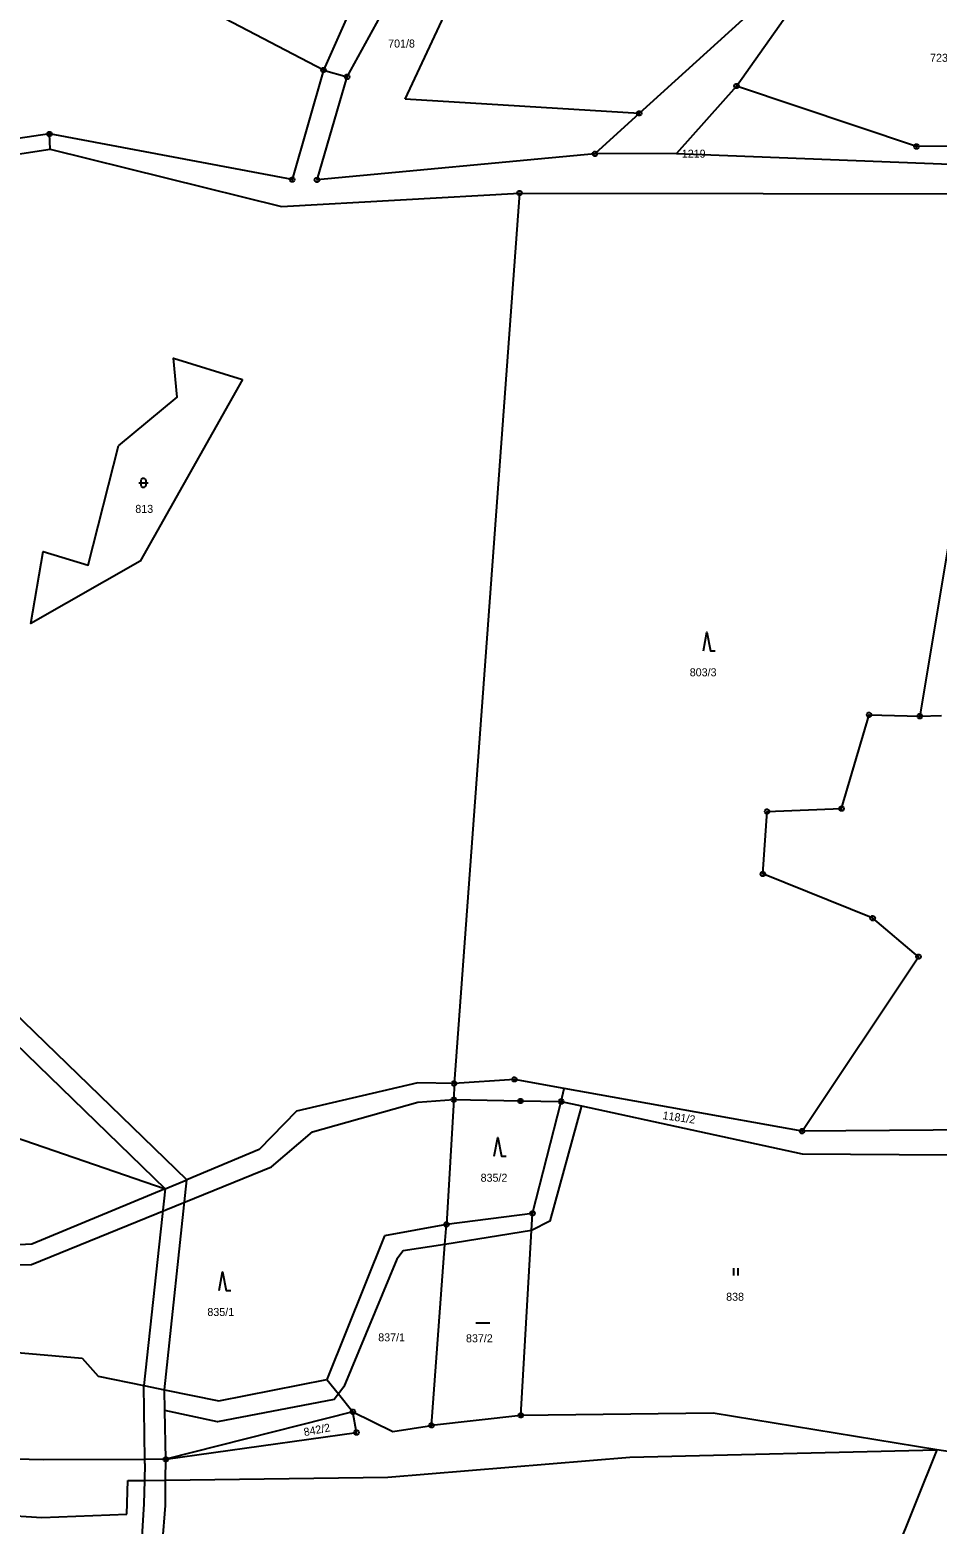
# Model space of a CAD drawing. Extents: x -694465 to -690527, y -983694 to -978978.
# Drawn here: x -691269.3 to -691076.6, y -980862.3 to -980544.9 of the extents above; entities that cross this region are included whole.
import ezdxf

# ---------------------------------------------------------------- set-up
doc = ezdxf.new("R2010")
doc.units = 0
for name, color, linetype in [('Vrstva 1', 7, 'Continuous'), ('Vrstva 18', 7, 'Continuous'), ('Vrstva 24', 7, 'Continuous'), ('Vrstva 25', 7, 'Continuous')]:
    doc.layers.add(name, color=color, linetype=linetype)

msp = doc.modelspace()

# ---------------------------------------------------------------- linework, layer by layer
at = {"layer": 'Vrstva 1'}
for points in [[(-691190.56, -980516.57), (-691206.94, -980553.45)], [(-691201.93, -980554.88), (-691180.873, -980516.548)], [(-691189.59, -980559.61), (-691170.346, -980518.4)], [(-691119.19, -980556.84), (-691107.23, -980539.94), (-691105.448, -980530.81)], [(-691206.94, -980553.45), (-691229.5, -980541.69)], [(-691115.64, -980540.73), (-691139.86, -980562.64)], [(-691206.94, -980553.45), (-691213.61, -980576.71)], [(-691208.33, -980576.78), (-691201.93, -980554.88)], [(-691206.94, -980553.45), (-691201.93, -980554.88)], [(-691119.19, -980556.84), (-691131.95, -980571.179)], [(-691060.23, -980569.44), (-691080.95, -980569.68), (-691119.19, -980556.84)], [(-691139.86, -980562.64), (-691189.59, -980559.61)], [(-691139.86, -980562.64), (-691149.27, -980571.23)], [(-691265.16, -980567.02), (-691407.58, -980588.18)], [(-691213.61, -980576.71), (-691265.16, -980567.02)], [(-691265.05, -980570.22), (-691265.16, -980567.02)], [(-691406.84, -980591.95), (-691265.05, -980570.22)], [(-691265.05, -980570.22), (-691215.85, -980582.44)], [(-691149.27, -980571.23), (-691208.33, -980576.78)], [(-691131.95, -980571.179), (-691149.27, -980571.23)], [(-691131.95, -980571.179), (-691046.53, -980574.47)], [(-691215.85, -980582.44), (-691165.32, -980579.56)], [(-691165.32, -980579.56), (-691179.2, -980768.69)], [(-691165.32, -980579.56), (-691061.71, -980579.73)], [(-691061.71, -980579.73), (-691080.22, -980690.68)], [(-691250.52, -980633.29), (-691238.05, -980622.91), (-691238.81, -980614.66), (-691224.15, -980619.19)], [(-691224.15, -980619.19), (-691245.92, -980657.75), (-691269.16, -980671.02), (-691266.53, -980655.7), (-691256.97, -980658.64), (-691250.52, -980633.29)], [(-691096.85, -980710.32), (-691091.02, -980690.39)], [(-691091.02, -980690.39), (-691080.22, -980690.68)], [(-691080.22, -980690.68), (-691075.66, -980690.57)], [(-691112.69, -980710.94), (-691096.85, -980710.32)], [(-691113.57, -980724.2), (-691112.69, -980710.94)], [(-691090.25, -980733.59), (-691113.57, -980724.2)], [(-691080.51, -980741.77), (-691090.25, -980733.59)], [(-691105.26, -980778.84), (-691080.51, -980741.77)], [(-691235.99, -980789.15), (-691275.21, -980751.16)], [(-691279.96, -980752.93), (-691240.58, -980791.09)], [(-691166.39, -980767.83), (-691179.2, -980768.69)], [(-691155.781, -980769.741), (-691166.39, -980767.83)], [(-691186.88, -980768.58), (-691212.66, -980774.61)], [(-691179.2, -980768.69), (-691186.88, -980768.58)], [(-691179.2, -980768.69), (-691179.25, -980772.12)], [(-691156.45, -980772.53), (-691155.781, -980769.741)], [(-691105.26, -980778.84), (-691155.781, -980769.741)], [(-691209.28, -980778.97), (-691186.94, -980772.65)], [(-691186.94, -980772.65), (-691179.25, -980772.12)], [(-691179.25, -980772.12), (-691180.84, -980798.66)], [(-691179.25, -980772.12), (-691165.09, -980772.41)], [(-691165.09, -980772.41), (-691156.45, -980772.53)], [(-691152.11, -980773.471), (-691158.884, -980797.911), (-691162.769, -980799.903)], [(-691162.56, -980796.28), (-691156.45, -980772.53)], [(-691156.45, -980772.53), (-691152.11, -980773.471)], [(-691152.11, -980773.471), (-691105.24, -980783.63)], [(-691285.73, -980775.56), (-691240.58, -980791.09)], [(-691212.66, -980774.61), (-691220.62, -980782.73)], [(-691218.03, -980786.37), (-691209.28, -980778.97)], [(-691077.42, -980778.6), (-691105.26, -980778.84)], [(-691054.14, -980778.31), (-691077.42, -980778.6)], [(-691220.62, -980782.73), (-691235.99, -980789.15)], [(-691105.24, -980783.63), (-691074.36, -980783.83)], [(-691268.98, -980807.16), (-691218.03, -980786.37)], [(-691240.729, -980833.76), (-691235.99, -980789.15)], [(-691240.58, -980791.09), (-691235.99, -980789.15)], [(-691240.58, -980791.09), (-691268.92, -980802.84)], [(-691240.58, -980791.09), (-691245.103, -980832.868)], [(-691162.56, -980796.28), (-691180.84, -980798.66)], [(-691162.769, -980799.903), (-691162.56, -980796.28)], [(-691180.84, -980798.66), (-691194, -980801.03)], [(-691181.155, -980802.888), (-691180.84, -980798.66)], [(-691194, -980801.03), (-691206.21, -980831.57)], [(-691162.769, -980799.903), (-691181.155, -980802.888)], [(-691165.03, -980839.19), (-691162.769, -980799.903)], [(-691268.92, -980802.84), (-691291.51, -980804.04)], [(-691181.155, -980802.888), (-691190.013, -980804.23), (-691191.367, -980806.035), (-691202.645, -980833.117), (-691203.785, -980834.598)], [(-691184.02, -980841.32), (-691181.155, -980802.888)], [(-691291.32, -980807.64), (-691268.98, -980807.16)], [(-691302.83, -980823.15), (-691258.23, -980827.07)], [(-691258.23, -980827.07), (-691254.85, -980830.88)], [(-691254.85, -980830.88), (-691245.103, -980832.868)], [(-691245.103, -980832.868), (-691240.729, -980833.76)], [(-691244.92, -980848.539), (-691245.103, -980832.868)], [(-691240.729, -980833.76), (-691229.16, -980836.12)], [(-691240.649, -980838.151), (-691240.729, -980833.76)], [(-691229.16, -980836.12), (-691206.21, -980831.57)], [(-691206.21, -980831.57), (-691203.785, -980834.598)], [(-691203.785, -980834.598), (-691204.675, -980835.825), (-691229.488, -980840.564), (-691240.649, -980838.151)], [(-691203.785, -980834.598), (-691200.7, -980838.45)], [(-691240.46, -980848.52), (-691240.649, -980838.151)], [(-691200.7, -980838.45), (-691240.46, -980848.52)], [(-691199.93, -980842.82), (-691200.7, -980838.45)], [(-691200.7, -980838.45), (-691192.2, -980842.65)], [(-691165.03, -980839.19), (-691184.02, -980841.32)], [(-691124.13, -980838.74), (-691165.03, -980839.19)], [(-691076.63, -980846.5), (-691124.13, -980838.74)], [(-691240.46, -980848.52), (-691199.93, -980842.82)], [(-691192.2, -980842.65), (-691184.02, -980841.32)], [(-691141.83, -980848.07), (-691076.63, -980846.5)], [(-691076.63, -980846.5), (-691099.21, -980902.78)], [(-691066.25, -980848.06), (-691076.63, -980846.5)], [(-691266.47, -980848.63), (-691303.359, -980847.808)], [(-691244.92, -980848.539), (-691266.47, -980848.63)], [(-691244.91, -980849.436), (-691244.997, -980852.993)], [(-691240.46, -980848.52), (-691244.92, -980848.539)], [(-691244.91, -980849.436), (-691244.92, -980848.539)], [(-691240.501, -980852.934), (-691240.46, -980848.52)], [(-691193.31, -980852.31), (-691141.83, -980848.07)], [(-691248.71, -980860.16), (-691248.53, -980853.04)], [(-691248.53, -980853.04), (-691244.997, -980852.993)], [(-691244.997, -980852.993), (-691245.118, -980857.952)], [(-691244.997, -980852.993), (-691240.501, -980852.934)], [(-691240.551, -980858.367), (-691240.501, -980852.934)], [(-691240.501, -980852.934), (-691193.31, -980852.31)], [(-691245.118, -980857.952), (-691245.533, -980865.014)], [(-691241.173, -980866.26), (-691240.551, -980858.367)], [(-691275.624, -980860.301), (-691266.81, -980860.86)], [(-691266.81, -980860.86), (-691248.71, -980860.16)]]:
    msp.add_lwpolyline(points, dxfattribs=at)
at = {"layer": 'Vrstva 24'}
for points in [[(-691206.786, -980552.974), (-691206.536, -980553.156), (-691206.44, -980553.45), (-691206.536, -980553.744), (-691206.786, -980553.926), (-691207.094, -980553.926), (-691207.344, -980553.744), (-691207.44, -980553.45), (-691207.344, -980553.156), (-691207.094, -980552.974)], [(-691201.776, -980554.404), (-691201.526, -980554.586), (-691201.43, -980554.88), (-691201.526, -980555.174), (-691201.776, -980555.356), (-691202.084, -980555.356), (-691202.334, -980555.174), (-691202.43, -980554.88), (-691202.334, -980554.586), (-691202.084, -980554.404)], [(-691119.036, -980556.364), (-691118.786, -980556.546), (-691118.69, -980556.84), (-691118.786, -980557.134), (-691119.036, -980557.316), (-691119.344, -980557.316), (-691119.594, -980557.134), (-691119.69, -980556.84), (-691119.594, -980556.546), (-691119.344, -980556.364)], [(-691139.706, -980562.164), (-691139.456, -980562.346), (-691139.36, -980562.64), (-691139.456, -980562.934), (-691139.706, -980563.116), (-691140.014, -980563.116), (-691140.264, -980562.934), (-691140.36, -980562.64), (-691140.264, -980562.346), (-691140.014, -980562.164)], [(-691265.006, -980566.544), (-691264.756, -980566.726), (-691264.66, -980567.02), (-691264.756, -980567.314), (-691265.006, -980567.496), (-691265.314, -980567.496), (-691265.564, -980567.314), (-691265.66, -980567.02), (-691265.564, -980566.726), (-691265.314, -980566.544)], [(-691149.116, -980570.754), (-691148.866, -980570.936), (-691148.77, -980571.23), (-691148.866, -980571.524), (-691149.116, -980571.706), (-691149.424, -980571.706), (-691149.674, -980571.524), (-691149.77, -980571.23), (-691149.674, -980570.936), (-691149.424, -980570.754)], [(-691080.796, -980569.204), (-691080.546, -980569.386), (-691080.45, -980569.68), (-691080.546, -980569.974), (-691080.796, -980570.156), (-691081.104, -980570.156), (-691081.354, -980569.974), (-691081.45, -980569.68), (-691081.354, -980569.386), (-691081.104, -980569.204)], [(-691213.456, -980576.234), (-691213.206, -980576.416), (-691213.11, -980576.71), (-691213.206, -980577.004), (-691213.456, -980577.186), (-691213.764, -980577.186), (-691214.014, -980577.004), (-691214.11, -980576.71), (-691214.014, -980576.416), (-691213.764, -980576.234)], [(-691208.176, -980576.304), (-691207.926, -980576.486), (-691207.83, -980576.78), (-691207.926, -980577.074), (-691208.176, -980577.256), (-691208.484, -980577.256), (-691208.734, -980577.074), (-691208.83, -980576.78), (-691208.734, -980576.486), (-691208.484, -980576.304)], [(-691165.166, -980579.084), (-691164.916, -980579.266), (-691164.82, -980579.56), (-691164.916, -980579.854), (-691165.166, -980580.036), (-691165.474, -980580.036), (-691165.724, -980579.854), (-691165.82, -980579.56), (-691165.724, -980579.266), (-691165.474, -980579.084)], [(-691090.866, -980689.914), (-691090.616, -980690.096), (-691090.52, -980690.39), (-691090.616, -980690.684), (-691090.866, -980690.866), (-691091.174, -980690.866), (-691091.424, -980690.684), (-691091.52, -980690.39), (-691091.424, -980690.096), (-691091.174, -980689.914)], [(-691080.066, -980690.204), (-691079.816, -980690.386), (-691079.72, -980690.68), (-691079.816, -980690.974), (-691080.066, -980691.156), (-691080.374, -980691.156), (-691080.624, -980690.974), (-691080.72, -980690.68), (-691080.624, -980690.386), (-691080.374, -980690.204)], [(-691112.536, -980710.464), (-691112.286, -980710.646), (-691112.19, -980710.94), (-691112.286, -980711.234), (-691112.536, -980711.416), (-691112.844, -980711.416), (-691113.094, -980711.234), (-691113.19, -980710.94), (-691113.094, -980710.646), (-691112.844, -980710.464)], [(-691096.696, -980709.844), (-691096.446, -980710.026), (-691096.35, -980710.32), (-691096.446, -980710.614), (-691096.696, -980710.796), (-691097.004, -980710.796), (-691097.254, -980710.614), (-691097.35, -980710.32), (-691097.254, -980710.026), (-691097.004, -980709.844)], [(-691113.416, -980723.724), (-691113.166, -980723.906), (-691113.07, -980724.2), (-691113.166, -980724.494), (-691113.416, -980724.676), (-691113.724, -980724.676), (-691113.974, -980724.494), (-691114.07, -980724.2), (-691113.974, -980723.906), (-691113.724, -980723.724)], [(-691090.096, -980733.114), (-691089.846, -980733.296), (-691089.75, -980733.59), (-691089.846, -980733.884), (-691090.096, -980734.066), (-691090.404, -980734.066), (-691090.654, -980733.884), (-691090.75, -980733.59), (-691090.654, -980733.296), (-691090.404, -980733.114)], [(-691080.356, -980741.294), (-691080.106, -980741.476), (-691080.01, -980741.77), (-691080.106, -980742.064), (-691080.356, -980742.246), (-691080.664, -980742.246), (-691080.914, -980742.064), (-691081.01, -980741.77), (-691080.914, -980741.476), (-691080.664, -980741.294)], [(-691166.236, -980767.354), (-691165.986, -980767.536), (-691165.89, -980767.83), (-691165.986, -980768.124), (-691166.236, -980768.306), (-691166.544, -980768.306), (-691166.794, -980768.124), (-691166.89, -980767.83), (-691166.794, -980767.536), (-691166.544, -980767.354)], [(-691179.046, -980768.214), (-691178.796, -980768.396), (-691178.7, -980768.69), (-691178.796, -980768.984), (-691179.046, -980769.166), (-691179.354, -980769.166), (-691179.604, -980768.984), (-691179.7, -980768.69), (-691179.604, -980768.396), (-691179.354, -980768.214)], [(-691179.096, -980771.644), (-691178.846, -980771.826), (-691178.75, -980772.12), (-691178.846, -980772.414), (-691179.096, -980772.596), (-691179.404, -980772.596), (-691179.654, -980772.414), (-691179.75, -980772.12), (-691179.654, -980771.826), (-691179.404, -980771.644)], [(-691164.936, -980771.934), (-691164.686, -980772.116), (-691164.59, -980772.41), (-691164.686, -980772.704), (-691164.936, -980772.886), (-691165.244, -980772.886), (-691165.494, -980772.704), (-691165.59, -980772.41), (-691165.494, -980772.116), (-691165.244, -980771.934)], [(-691156.296, -980772.054), (-691156.046, -980772.236), (-691155.95, -980772.53), (-691156.046, -980772.824), (-691156.296, -980773.006), (-691156.604, -980773.006), (-691156.854, -980772.824), (-691156.95, -980772.53), (-691156.854, -980772.236), (-691156.604, -980772.054)], [(-691105.106, -980778.364), (-691104.856, -980778.546), (-691104.76, -980778.84), (-691104.856, -980779.134), (-691105.106, -980779.316), (-691105.414, -980779.316), (-691105.664, -980779.134), (-691105.76, -980778.84), (-691105.664, -980778.546), (-691105.414, -980778.364)], [(-691162.406, -980795.804), (-691162.156, -980795.986), (-691162.06, -980796.28), (-691162.156, -980796.574), (-691162.406, -980796.756), (-691162.714, -980796.756), (-691162.964, -980796.574), (-691163.06, -980796.28), (-691162.964, -980795.986), (-691162.714, -980795.804)], [(-691180.686, -980798.184), (-691180.436, -980798.366), (-691180.34, -980798.66), (-691180.436, -980798.954), (-691180.686, -980799.136), (-691180.994, -980799.136), (-691181.244, -980798.954), (-691181.34, -980798.66), (-691181.244, -980798.366), (-691180.994, -980798.184)], [(-691200.546, -980837.974), (-691200.296, -980838.156), (-691200.2, -980838.45), (-691200.296, -980838.744), (-691200.546, -980838.926), (-691200.854, -980838.926), (-691201.104, -980838.744), (-691201.2, -980838.45), (-691201.104, -980838.156), (-691200.854, -980837.974)], [(-691183.866, -980840.844), (-691183.616, -980841.026), (-691183.52, -980841.32), (-691183.616, -980841.614), (-691183.866, -980841.796), (-691184.174, -980841.796), (-691184.424, -980841.614), (-691184.52, -980841.32), (-691184.424, -980841.026), (-691184.174, -980840.844)], [(-691164.876, -980838.714), (-691164.626, -980838.896), (-691164.53, -980839.19), (-691164.626, -980839.484), (-691164.876, -980839.666), (-691165.184, -980839.666), (-691165.434, -980839.484), (-691165.53, -980839.19), (-691165.434, -980838.896), (-691165.184, -980838.714)], [(-691199.776, -980842.344), (-691199.526, -980842.526), (-691199.43, -980842.82), (-691199.526, -980843.114), (-691199.776, -980843.296), (-691200.084, -980843.296), (-691200.334, -980843.114), (-691200.43, -980842.82), (-691200.334, -980842.526), (-691200.084, -980842.344)], [(-691240.306, -980848.044), (-691240.056, -980848.226), (-691239.96, -980848.52), (-691240.056, -980848.814), (-691240.306, -980848.996), (-691240.614, -980848.996), (-691240.864, -980848.814), (-691240.96, -980848.52), (-691240.864, -980848.226), (-691240.614, -980848.044)]]:
    msp.add_lwpolyline(points, close=True, dxfattribs=at)
for points in [[(-691207.059, -980553.45), (-691206.82, -980553.45)], [(-691202.049, -980554.88), (-691201.81, -980554.88)], [(-691119.309, -980556.84), (-691119.07, -980556.84)], [(-691139.979, -980562.64), (-691139.74, -980562.64)], [(-691265.279, -980567.02), (-691265.04, -980567.02)], [(-691081.069, -980569.68), (-691080.83, -980569.68)], [(-691149.389, -980571.23), (-691149.15, -980571.23)], [(-691213.729, -980576.71), (-691213.49, -980576.71)], [(-691208.449, -980576.78), (-691208.21, -980576.78)], [(-691165.439, -980579.56), (-691165.2, -980579.56)], [(-691091.139, -980690.39), (-691090.9, -980690.39)], [(-691080.339, -980690.68), (-691080.1, -980690.68)], [(-691096.969, -980710.32), (-691096.73, -980710.32)], [(-691112.809, -980710.94), (-691112.57, -980710.94)], [(-691113.689, -980724.2), (-691113.45, -980724.2)], [(-691090.369, -980733.59), (-691090.13, -980733.59)], [(-691080.629, -980741.77), (-691080.39, -980741.77)], [(-691166.509, -980767.83), (-691166.27, -980767.83)], [(-691179.319, -980768.69), (-691179.08, -980768.69)], [(-691179.369, -980772.12), (-691179.13, -980772.12)], [(-691165.209, -980772.41), (-691164.97, -980772.41)], [(-691156.569, -980772.53), (-691156.33, -980772.53)], [(-691105.379, -980778.84), (-691105.14, -980778.84)], [(-691162.679, -980796.28), (-691162.44, -980796.28)], [(-691180.959, -980798.66), (-691180.72, -980798.66)], [(-691200.819, -980838.45), (-691200.58, -980838.45)], [(-691165.149, -980839.19), (-691164.91, -980839.19)], [(-691200.049, -980842.82), (-691199.81, -980842.82)], [(-691184.139, -980841.32), (-691183.9, -980841.32)], [(-691240.579, -980848.52), (-691240.34, -980848.52)]]:
    msp.add_lwpolyline(points, dxfattribs=at)
at = {"layer": 'Vrstva 25'}
msp.add_lwpolyline([(-691245.72, -980640.6), (-691245.625, -980640.306), (-691245.375, -980640.124), (-691245.065, -980640.124), (-691244.815, -980640.306), (-691244.72, -980640.6), (-691244.72, -980641.6), (-691244.815, -980641.894), (-691245.065, -980642.076), (-691245.375, -980642.076), (-691245.625, -980641.894), (-691245.72, -980641.6)], close=True, dxfattribs=at)
for points in [[(-691246.22, -980641.1), (-691244.22, -980641.1)], [(-691126.21, -980676.81), (-691125.46, -980672.81), (-691124.71, -980676.81), (-691123.71, -980676.81)], [(-691170.65, -980784.17), (-691169.9, -980780.17), (-691169.15, -980784.17), (-691168.15, -980784.17)], [(-691229.13, -980812.68), (-691228.38, -980808.68), (-691227.63, -980812.68), (-691226.63, -980812.68)], [(-691119.8, -980807.95), (-691119.8, -980809.45)], [(-691118.8, -980809.45), (-691118.8, -980807.95)], [(-691174.61, -980819.52), (-691171.61, -980819.52)]]:
    msp.add_lwpolyline(points, dxfattribs=at)

# ---------------------------------------------------------------- texts
at = {"layer": 'Vrstva 18'}
for s, p in [('701/8', (-691193.212, -980548.66)), ('723', (-691078.055, -980551.69)), ('1219', (-691130.811, -980572.06)), ('813', (-691246.94, -980647.5)), ('803/3', (-691129.121, -980682.21)), ('835/2', (-691173.567, -980789.57)), ('838', (-691121.388, -980814.85)), ('835/1', (-691231.626, -980818.08)), ('837/1', (-691195.319, -980823.47)), ('837/2', (-691176.67, -980823.67))]:
    msp.add_text(s, height=1.7, dxfattribs=at).set_placement(p)
for s, rotation, p in [('1181/2', 351.91068, (-691134.967, -980776.263)), ('842/2', 10.77161, (-691210.987, -980843.616))]:
    msp.add_text(s, height=1.7, rotation=rotation, dxfattribs=at).set_placement(p)

doc.saveas('drawing.dxf')
